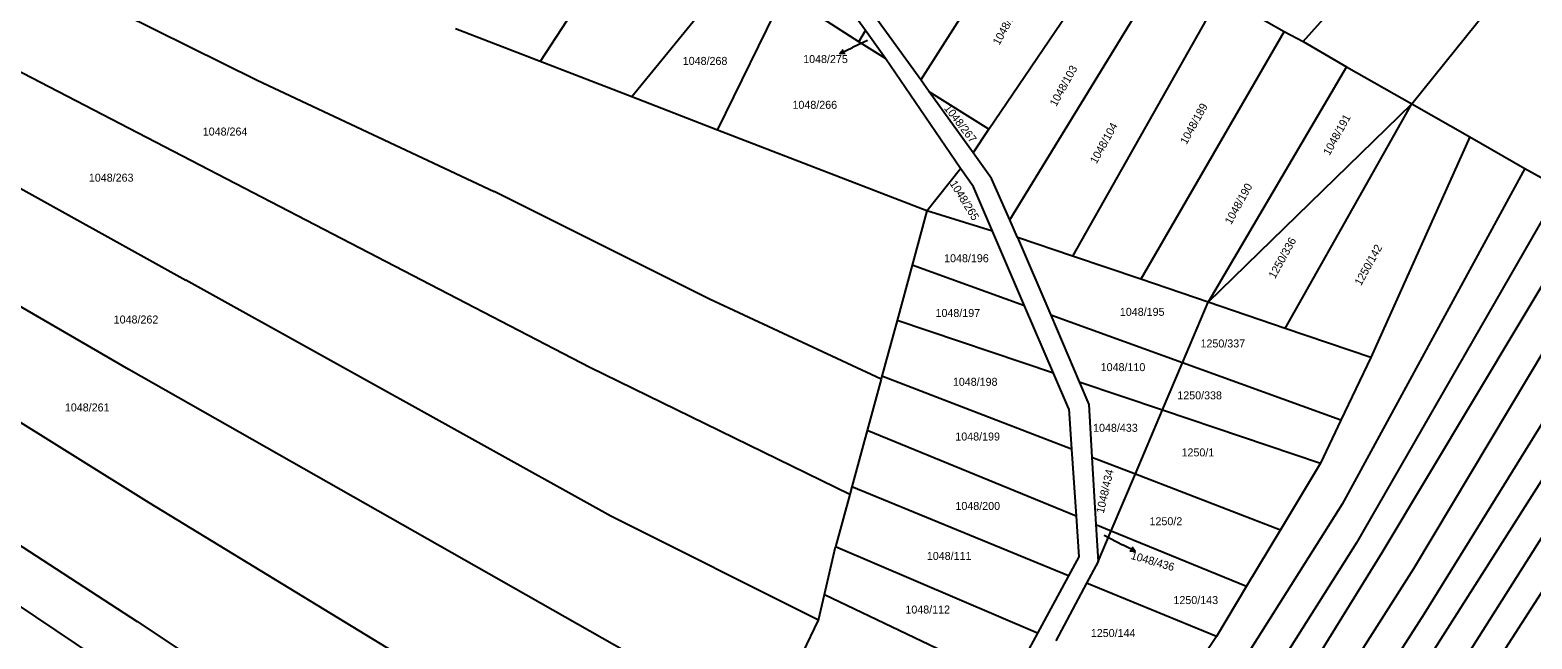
# Model space of a CAD drawing. Extents: x -580630 to -576196, y -1189024 to -1183567.
# Drawn here: x -576950.9 to -576631.9, y -1186208.6 to -1186079.1 of the extents above; entities that cross this region are included whole.
import ezdxf

# ---------------------------------------------------------------- set-up
doc = ezdxf.new("R2010")
doc.units = 0
for name, color, linetype in [('Vrstva 1', 7, 'Continuous'), ('Vrstva 16', 7, 'Continuous'), ('Vrstva 18', 7, 'Continuous'), ('Vrstva 6', 7, 'Continuous')]:
    doc.layers.add(name, color=color, linetype=linetype)

msp = doc.modelspace()

# ---------------------------------------------------------------- linework, layer by layer
at = {"layer": 'Vrstva 1'}
for p, q in [((-576657.37, -1186094.79), (-576617.77, -1186045.41)), ((-576700.67, -1186136.95), (-576657.37, -1186094.79)), ((-576657.37, -1186094.79), (-576645.08, -1186101.77)), ((-576645.08, -1186101.77), (-576633.37, -1186108.54)), ((-576633.37, -1186108.54), (-576625.82, -1186112.7)), ((-576706.13, -1186149.86), (-576700.67, -1186136.95)), ((-576710.37, -1186159.87), (-576706.13, -1186149.86)), ((-576716.12, -1186173.46), (-576710.37, -1186159.87)), ((-576721.24, -1186185.55), (-576716.12, -1186173.46)), ((-576724.02, -1186192.11), (-576721.24, -1186185.55)), ((-576724.02, -1186192.11), (-576726.47, -1186196.69)), ((-576726.47, -1186196.69), (-576733.05, -1186208.96))]:
    msp.add_line(p, q, dxfattribs=at)
at = {"layer": 'Vrstva 16'}
for p, q in [((-576778.913, -1186084.081), (-576776.2, -1186082.8)), ((-576773.04, -1186081.3), (-576776.2, -1186082.8)), ((-576722.73, -1186186.52), (-576718.84, -1186188.51)), ((-576716.171, -1186189.88), (-576718.84, -1186188.51))]:
    msp.add_line(p, q, dxfattribs=at)
for points in [[(-576777.795, -1186084.106), (-576778.913, -1186084.081), (-576778.222, -1186083.202)], [(-576716.832, -1186188.979), (-576716.171, -1186189.88), (-576717.289, -1186189.868)]]:
    msp.add_lwpolyline(points, dxfattribs=at)
at = {"layer": 'Vrstva 6'}
for p, q in [((-576831.98, -1186150.82), (-577060.82, -1186032)), ((-576680.48, -1186081.51), (-576637.93, -1186033.66)), ((-576984.49, -1186049.1), (-576902.7, -1186089.73)), ((-576736.38, -1186049.82), (-576761.71, -1186089.7)), ((-576820.47, -1186051.99), (-576842.59, -1186085.76)), ((-576747.22, -1186100.19), (-576719.69, -1186059.42)), ((-576800.23, -1186065.23), (-576823.07, -1186093.31)), ((-576773.47, -1186079.2), (-576782.97, -1186065.92)), ((-576742.79, -1186119.44), (-576709.6, -1186065.16)), ((-576804.89, -1186100.34), (-576790.74, -1186071.43)), ((-576774.85, -1186081.56), (-576787.35, -1186073.59)), ((-576698.13, -1186071.66), (-576729.48, -1186127.14)), ((-577090.66, -1186076.63), (-576925.68, -1186179.55)), ((-576761.71, -1186089.7), (-576771.58, -1186075.95)), ((-576692, -1186075.14), (-576684.5, -1186079.4)), ((-576842.59, -1186085.76), (-576860.55, -1186078.82)), ((-576774.85, -1186081.56), (-576773.47, -1186079.2)), ((-576769.21, -1186085.16), (-576773.47, -1186079.2)), ((-576684.5, -1186079.4), (-576714.98, -1186132.07)), ((-576684.5, -1186079.4), (-576680.48, -1186081.51)), ((-576769.21, -1186085.16), (-576774.85, -1186081.56)), ((-576680.48, -1186081.51), (-576671.26, -1186086.91)), ((-577000.29, -1186086.43), (-576917.8, -1186132.26)), ((-576823.07, -1186093.31), (-576842.59, -1186085.76)), ((-576753.26, -1186108.55), (-576769.21, -1186085.16)), ((-576671.26, -1186086.91), (-576700.67, -1186136.95)), ((-576671.26, -1186086.91), (-576657.37, -1186094.79)), ((-576902.7, -1186089.73), (-576852.3, -1186113.43)), ((-576759.9, -1186092.22), (-576761.71, -1186089.7)), ((-576804.89, -1186100.34), (-576823.07, -1186093.31)), ((-576750.59, -1186105.19), (-576759.9, -1186092.22)), ((-576747.22, -1186100.19), (-576759.9, -1186092.22)), ((-576684.28, -1186142.52), (-576657.37, -1186094.79)), ((-576932.66, -1186215.36), (-577102.98, -1186100.4)), ((-576760.41, -1186117.54), (-576804.89, -1186100.34)), ((-576750.59, -1186105.19), (-576747.22, -1186100.19)), ((-576645.08, -1186101.77), (-576666.13, -1186148.7)), ((-576746.66, -1186110.66), (-576750.59, -1186105.19)), ((-576929.9, -1186151.24), (-577006.87, -1186106.72)), ((-576760.41, -1186117.54), (-576753.26, -1186108.55)), ((-576750.52, -1186112.42), (-576753.26, -1186108.55)), ((-576633.37, -1186108.54), (-576672.2, -1186179.9)), ((-576746.48, -1186121.83), (-576750.52, -1186112.42)), ((-576742.79, -1186119.44), (-576746.66, -1186110.66)), ((-576806.57, -1186136.27), (-576852.3, -1186113.43)), ((-576625.82, -1186112.7), (-576669.13, -1186188.15)), ((-576760.41, -1186117.54), (-576763.53, -1186129.05)), ((-576746.48, -1186121.83), (-576760.41, -1186117.54)), ((-576619.52, -1186116.24), (-576663.75, -1186190.27)), ((-576739.67, -1186137.7), (-576746.48, -1186121.83)), ((-576741.15, -1186123.17), (-576742.79, -1186119.44)), ((-576612.95, -1186119.77), (-576657.03, -1186193.68)), ((-576729.48, -1186127.14), (-576741.15, -1186123.17)), ((-576741.15, -1186123.17), (-576734.1, -1186139.72)), ((-576605.66, -1186123.69), (-576654.77, -1186203.2)), ((-576714.98, -1186132.07), (-576729.48, -1186127.14)), ((-576599.45, -1186127.03), (-576650.83, -1186207.86)), ((-577043.45, -1186129.91), (-576928.18, -1186204.83)), ((-576763.53, -1186129.05), (-576766.73, -1186140.84)), ((-576739.67, -1186137.7), (-576763.53, -1186129.05)), ((-576593.82, -1186130.12), (-576665.38, -1186243.12)), ((-576827.54, -1186182.43), (-576917.8, -1186132.26)), ((-576700.67, -1186136.95), (-576714.98, -1186132.07)), ((-576587.94, -1186133.39), (-576659.75, -1186245.13)), ((-576770.11, -1186153.3), (-576806.57, -1186136.27)), ((-576733.5, -1186152.06), (-576739.67, -1186137.7)), ((-576684.28, -1186142.52), (-576700.67, -1186136.95)), ((-576766.73, -1186140.84), (-576769.95, -1186152.7)), ((-576733.5, -1186152.06), (-576766.73, -1186140.84)), ((-576734.1, -1186139.72), (-576728.07, -1186153.89)), ((-576706.13, -1186149.86), (-576734.1, -1186139.72)), ((-576666.13, -1186148.7), (-576684.28, -1186142.52)), ((-576672.45, -1186162.07), (-576706.13, -1186149.86)), ((-576666.13, -1186148.7), (-576672.45, -1186162.07)), ((-576794.67, -1186228.06), (-576929.9, -1186151.24)), ((-576776.77, -1186177.85), (-576831.98, -1186150.82)), ((-576770.11, -1186153.3), (-576773.08, -1186164.26)), ((-576769.95, -1186152.7), (-576770.11, -1186153.3)), ((-576729.69, -1186168.23), (-576769.95, -1186152.7)), ((-576730.27, -1186159.59), (-576733.5, -1186152.06)), ((-576728.07, -1186153.89), (-576726.02, -1186158.7)), ((-576728.07, -1186153.89), (-576710.37, -1186159.87)), ((-576730.27, -1186159.59), (-576729.69, -1186168.23)), ((-576726.02, -1186158.7), (-576725.35, -1186169.9)), ((-576710.37, -1186159.87), (-576676.77, -1186171.21)), ((-576672.45, -1186162.07), (-576676.77, -1186171.21)), ((-576773.08, -1186164.26), (-576776.33, -1186176.23)), ((-576728.72, -1186182.48), (-576773.08, -1186164.26)), ((-576729.69, -1186168.23), (-576728.72, -1186182.48)), ((-576725.35, -1186169.9), (-576724.49, -1186184.22)), ((-576725.35, -1186169.9), (-576716.12, -1186173.46)), ((-576676.77, -1186171.21), (-576685.27, -1186185.35)), ((-576776.33, -1186176.23), (-576776.77, -1186177.85)), ((-576730.3, -1186195.12), (-576776.33, -1186176.23)), ((-576716.12, -1186173.46), (-576685.27, -1186185.35)), ((-576776.77, -1186177.85), (-576779.79, -1186188.99)), ((-576925.68, -1186179.55), (-576809.17, -1186250.58)), ((-576783.41, -1186204.53), (-576827.54, -1186182.43)), ((-576728.72, -1186182.48), (-576728.14, -1186191.13)), ((-576672.2, -1186179.9), (-576699.7, -1186223.5)), ((-576724.49, -1186184.22), (-576724.02, -1186192.11)), ((-576724.49, -1186184.22), (-576721.24, -1186185.55)), ((-576721.24, -1186185.55), (-576692.52, -1186197.36)), ((-576685.27, -1186185.35), (-576692.52, -1186197.36)), ((-576782.14, -1186199.08), (-576779.79, -1186188.99)), ((-576736.91, -1186207.31), (-576779.79, -1186188.99)), ((-576669.13, -1186188.15), (-576692.02, -1186224.34)), ((-576728.14, -1186191.13), (-576730.3, -1186195.12)), ((-576663.75, -1186190.27), (-576687.18, -1186228.18)), ((-576730.3, -1186195.12), (-576736.91, -1186207.31)), ((-576657.03, -1186193.68), (-576684.69, -1186237.15)), ((-576698.89, -1186208.01), (-576726.47, -1186196.69)), ((-576692.52, -1186197.36), (-576698.89, -1186208.01)), ((-576783.41, -1186204.53), (-576782.14, -1186199.08)), ((-576782.14, -1186199.08), (-576742.67, -1186217.94)), ((-576928.18, -1186204.83), (-576857.26, -1186251.85)), ((-576786.77, -1186211.54), (-576783.41, -1186204.53)), ((-576654.77, -1186203.2), (-576680.53, -1186243.37)), ((-576736.91, -1186207.31), (-576742.67, -1186217.94)), ((-576698.89, -1186208.01), (-576706.9, -1186220.14)), ((-576650.83, -1186207.86), (-576674.56, -1186245.24))]:
    msp.add_line(p, q, dxfattribs=at)

# ---------------------------------------------------------------- texts
at = {"layer": 'Vrstva 16'}
msp.add_text('1048/275', height=1.7, dxfattribs=at).set_placement((-576786.687, -1186086.1))
msp.add_text('1048/436', height=1.7, rotation=343.77468, dxfattribs=at).set_placement((-576717.223, -1186191.511))
at = {"layer": 'Vrstva 18'}
for s, rotation, p in [('1048/192', 61.19189, (-576745.047, -1186082.452)), ('1048/103', 61.1346, (-576732.94, -1186095.494)), ('1048/267', 307.85022, (-576756.855, -1186095.742)), ('1048/189', 61.1346, (-576705.258, -1186103.548)), ('1048/104', 61.1346, (-576724.388, -1186107.678)), ('1048/191', 61.1346, (-576674.877, -1186105.89)), ('1048/265', 301.83417, (-576755.63, -1186111.714)), ('1048/190', 61.1346, (-576695.758, -1186120.568)), ('1250/336', 61.1346, (-576686.453, -1186132.094)), ('1250/142', 61.1346, (-576668.186, -1186133.581)), ('1048/434', 77.12012, (-576722.84, -1186181.96))]:
    msp.add_text(s, height=1.7, rotation=rotation, dxfattribs=at).set_placement(p)
for s, height, p in [('1048/275', 0.1, (-576773.351, -1186081.3)), ('1048/268', 1.7, (-576812.27, -1186086.49)), ('1048/266', 1.7, (-576788.96, -1186095.83)), ('1048/264', 1.7, (-576914.23, -1186101.51)), ('1048/263', 1.7, (-576938.427, -1186111.32)), ('1048/196', 1.7, (-576756.748, -1186128.45)), ('1048/262', 1.7, (-576933.154, -1186141.48)), ('1048/197', 1.7, (-576758.578, -1186140.09)), ('1048/195', 1.7, (-576719.415, -1186139.85)), ('1250/337', 1.7, (-576702.284, -1186146.57)), ('1048/110', 1.7, (-576723.487, -1186151.61)), ('1048/198', 1.7, (-576754.889, -1186154.73)), ('1250/338', 1.7, (-576707.214, -1186157.61)), ('1048/261', 1.7, (-576943.522, -1186160.18)), ('1048/433', 1.7, (-576725.101, -1186164.51)), ('1048/199', 1.7, (-576754.368, -1186166.36)), ('1250/1', 1.7, (-576706.314, -1186169.74)), ('1048/200', 1.7, (-576754.344, -1186181.13)), ('1250/2', 1.7, (-576713.115, -1186184.38)), ('1048/436', 0.1, (-576723.041, -1186186.52)), ('1048/111', 1.7, (-576760.422, -1186191.76)), ('1048/112', 1.7, (-576764.974, -1186203.15)), ('1250/143', 1.7, (-576708.029, -1186201.14)), ('1250/144', 1.7, (-576725.582, -1186208.15))]:
    msp.add_text(s, height=height, dxfattribs=at).set_placement(p)

doc.saveas('drawing.dxf')
